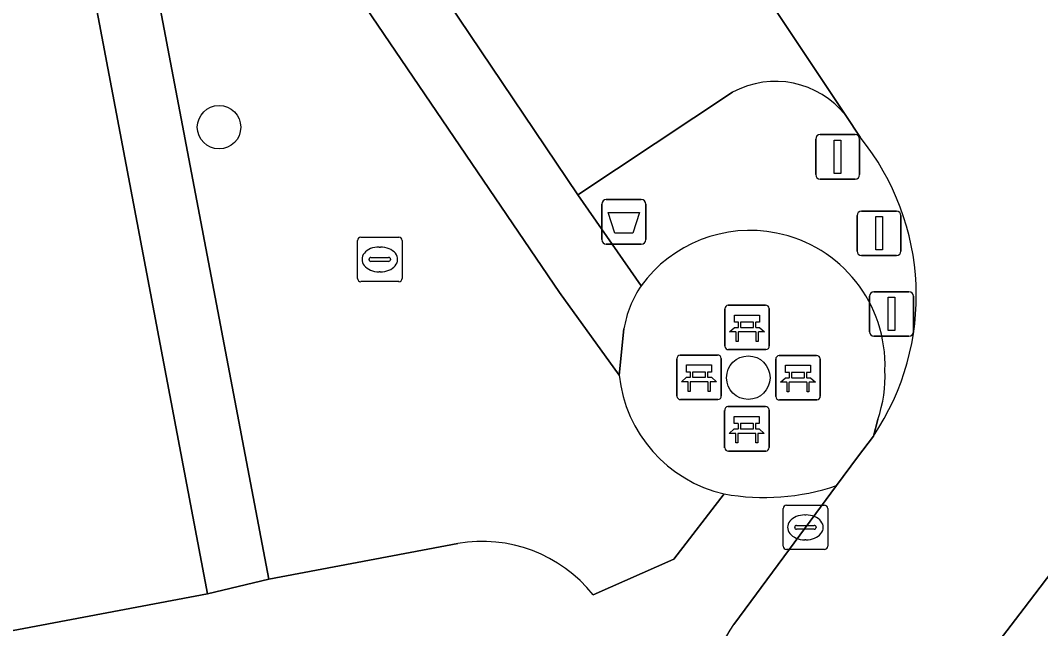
# Model space of a CAD drawing. Extents: x 158352 to 159489, y 383828 to 384603.
# Drawn here: x 158821.32 to 158844.29, y 384085.12 to 384098.81 of the extents above; entities that cross this region are included whole.
import ezdxf

# ---------------------------------------------------------------- set-up
doc = ezdxf.new("R2010")
doc.units = 0
for name, color, linetype in [('IMGEO_Afsluitpaal', 7, 'Continuous'), ('IMGEO_Afvalbak', 7, 'Continuous'), ('IMGEO_Bank', 7, 'Continuous'), ('IMGEO_Boom', 7, 'Continuous'), ('IMGEO_Erf', 7, 'Continuous'), ('IMGEO_Groenvoorziening', 7, 'Continuous'), ('IMGEO_Kolk', 7, 'Continuous'), ('IMGEO_Parkeervlak_open', 7, 'Continuous'), ('IMGEO_Rijbaan_lokaal_open', 7, 'Continuous'), ('IMGEO_Voetpad_halfverhard', 7, 'Continuous'), ('IMGEO_Voetpad_open', 7, 'Continuous')]:
    doc.layers.add(name, color=color, linetype=linetype)

msp = doc.modelspace()

# ---------------------------------------------------------------- linework, layer by layer
at = {"layer": 'IMGEO_Afsluitpaal'}
for p, q in [((158839.323, 384096.235), (158840.113, 384096.235)), ((158840.113, 384096.235), (158839.323, 384096.235)), ((158839.223, 384095.335), (158839.223, 384096.135)), ((158839.223, 384096.135), (158839.223, 384095.335)), ((158840.213, 384096.135), (158840.213, 384095.335)), ((158840.213, 384095.335), (158840.213, 384096.135)), ((158840.113, 384095.235), (158839.323, 384095.235)), ((158839.323, 384095.235), (158840.113, 384095.235)), ((158840.154, 384093.614), (158840.154, 384094.414)), ((158840.154, 384094.414), (158840.154, 384093.614)), ((158840.254, 384094.514), (158841.044, 384094.514)), ((158841.044, 384094.514), (158840.254, 384094.514)), ((158841.144, 384094.414), (158841.144, 384093.614)), ((158841.144, 384093.614), (158841.144, 384094.414)), ((158841.044, 384093.514), (158840.254, 384093.514)), ((158840.254, 384093.514), (158841.044, 384093.514)), ((158840.433, 384091.8), (158840.433, 384092.6)), ((158840.433, 384092.6), (158840.433, 384091.8)), ((158840.533, 384092.7), (158841.323, 384092.7)), ((158841.323, 384092.7), (158840.533, 384092.7)), ((158841.423, 384092.6), (158841.423, 384091.8)), ((158841.423, 384091.8), (158841.423, 384092.6)), ((158841.323, 384091.7), (158840.533, 384091.7)), ((158840.533, 384091.7), (158841.323, 384091.7))]:
    msp.add_line(p, q, dxfattribs=at)
for points in [[(158839.643, 384096.11), (158839.793, 384096.11), (158839.793, 384095.36), (158839.643, 384095.36), (158839.643, 384096.11)], [(158840.574, 384094.389), (158840.724, 384094.389), (158840.724, 384093.639), (158840.574, 384093.639), (158840.574, 384094.389)], [(158840.853, 384092.575), (158841.003, 384092.575), (158841.003, 384091.825), (158840.853, 384091.825), (158840.853, 384092.575)]]:
    msp.add_lwpolyline(points, dxfattribs=at)
for centre, start, end in [((158839.323, 384096.135), 90, 180), ((158839.323, 384096.135), 90, 180), ((158840.113, 384096.135), 0, 90), ((158840.113, 384096.135), 360, 90), ((158839.323, 384095.335), 180, 270), ((158839.323, 384095.335), 180, 270), ((158840.113, 384095.335), 270, 0), ((158840.113, 384095.335), 270, 0), ((158840.254, 384094.414), 90, 180), ((158840.254, 384094.414), 90, 180), ((158841.044, 384094.414), 0, 90), ((158841.044, 384094.414), 360, 90), ((158840.254, 384093.614), 180, 270), ((158840.254, 384093.614), 180, 270), ((158841.044, 384093.614), 270, 0), ((158841.044, 384093.614), 270, 0), ((158840.533, 384092.6), 90, 180), ((158840.533, 384092.6), 90, 180), ((158841.323, 384092.6), 0, 90), ((158841.323, 384092.6), 360, 90), ((158840.533, 384091.8), 180, 270), ((158840.533, 384091.8), 180, 270), ((158841.323, 384091.8), 270, 0), ((158841.323, 384091.8), 270, 0)]:
    msp.add_arc(centre, 0.1, start, end, dxfattribs=at)
at = {"layer": 'IMGEO_Afvalbak'}
for p, q in [((158834.407, 384093.872), (158834.407, 384094.672)), ((158834.407, 384094.672), (158834.407, 384093.872)), ((158834.507, 384094.772), (158835.297, 384094.772)), ((158835.297, 384094.772), (158834.507, 384094.772)), ((158835.397, 384094.672), (158835.397, 384093.872)), ((158835.397, 384093.872), (158835.397, 384094.672)), ((158835.297, 384093.772), (158834.507, 384093.772)), ((158834.507, 384093.772), (158835.297, 384093.772))]:
    msp.add_line(p, q, dxfattribs=at)
msp.add_lwpolyline([(158834.55, 384094.486), (158835.254, 384094.486), (158835.105, 384094.016), (158834.699, 384094.016), (158834.55, 384094.486)], dxfattribs=at)
for centre, start, end in [((158834.507, 384094.672), 90, 180), ((158834.507, 384094.672), 90, 180), ((158835.297, 384094.672), 0, 90), ((158835.297, 384094.672), 360, 90), ((158834.507, 384093.872), 180, 270), ((158834.507, 384093.872), 180, 270), ((158835.297, 384093.872), 270, 0), ((158835.297, 384093.872), 270, 0)]:
    msp.add_arc(centre, 0.1, start, end, dxfattribs=at)
at = {"layer": 'IMGEO_Bank'}
for p, q in [((158837.179, 384091.471), (158837.179, 384092.312)), ((158837.179, 384092.312), (158837.179, 384091.471)), ((158837.254, 384092.396), (158838.095, 384092.396)), ((158838.095, 384092.396), (158837.254, 384092.396)), ((158838.179, 384092.321), (158838.179, 384091.48)), ((158838.179, 384091.48), (158838.179, 384092.321)), ((158837.488, 384091.902), (158837.488, 384092.008)), ((158837.532, 384092.008), (158837.532, 384091.902)), ((158837.82, 384092.014), (158837.538, 384092.014)), ((158837.538, 384091.896), (158837.82, 384091.896)), ((158837.826, 384091.902), (158837.826, 384092.008)), ((158837.87, 384092.008), (158837.87, 384091.902)), ((158837.876, 384091.794), (158837.483, 384091.794)), ((158838.104, 384091.396), (158837.263, 384091.396)), ((158837.263, 384091.396), (158838.104, 384091.396)), ((158836.098, 384090.348), (158836.098, 384091.189)), ((158836.098, 384091.189), (158836.098, 384090.348)), ((158836.173, 384091.273), (158837.014, 384091.273)), ((158837.014, 384091.273), (158836.173, 384091.273)), ((158837.098, 384091.198), (158837.098, 384090.357)), ((158837.098, 384090.357), (158837.098, 384091.198)), ((158838.325, 384090.339), (158838.325, 384091.18)), ((158838.325, 384091.18), (158838.325, 384090.339)), ((158838.4, 384091.264), (158839.241, 384091.264)), ((158839.241, 384091.264), (158838.4, 384091.264)), ((158839.325, 384091.189), (158839.325, 384090.348)), ((158839.325, 384090.348), (158839.325, 384091.189)), ((158836.407, 384090.779), (158836.407, 384090.885)), ((158836.451, 384090.885), (158836.451, 384090.779)), ((158836.739, 384090.891), (158836.457, 384090.891)), ((158836.457, 384090.773), (158836.739, 384090.773)), ((158836.745, 384090.779), (158836.745, 384090.885)), ((158836.789, 384090.885), (158836.789, 384090.779)), ((158838.634, 384090.77), (158838.634, 384090.876)), ((158838.678, 384090.876), (158838.678, 384090.77)), ((158838.966, 384090.882), (158838.684, 384090.882)), ((158838.684, 384090.764), (158838.966, 384090.764)), ((158838.972, 384090.77), (158838.972, 384090.876)), ((158839.016, 384090.876), (158839.016, 384090.77)), ((158836.795, 384090.671), (158836.402, 384090.671)), ((158839.022, 384090.662), (158838.629, 384090.662)), ((158837.023, 384090.273), (158836.182, 384090.273)), ((158836.182, 384090.273), (158837.023, 384090.273)), ((158839.25, 384090.264), (158838.409, 384090.264)), ((158838.409, 384090.264), (158839.25, 384090.264)), ((158837.174, 384089.188), (158837.174, 384090.029)), ((158837.174, 384090.029), (158837.174, 384089.188)), ((158837.249, 384090.113), (158838.09, 384090.113)), ((158838.09, 384090.113), (158837.249, 384090.113)), ((158838.174, 384090.038), (158838.174, 384089.197)), ((158838.174, 384089.197), (158838.174, 384090.038)), ((158837.483, 384089.619), (158837.483, 384089.725)), ((158837.527, 384089.725), (158837.527, 384089.619)), ((158837.815, 384089.731), (158837.533, 384089.731)), ((158837.533, 384089.613), (158837.815, 384089.613)), ((158837.821, 384089.619), (158837.821, 384089.725)), ((158837.865, 384089.725), (158837.865, 384089.619)), ((158837.871, 384089.511), (158837.478, 384089.511)), ((158838.099, 384089.113), (158837.258, 384089.113)), ((158837.258, 384089.113), (158838.099, 384089.113))]:
    msp.add_line(p, q, dxfattribs=at)
for points in [[(158837.482, 384092.014), (158837.396, 384092.014), (158837.396, 384092.175), (158837.959, 384092.175), (158837.959, 384092.014), (158837.876, 384092.014)], [(158837.426, 384091.794), (158837.284, 384091.794), (158837.396, 384091.896), (158837.482, 384091.896)], [(158837.876, 384091.896), (158837.959, 384091.896), (158838.071, 384091.794), (158837.932, 384091.794)], [(158837.476, 384091.787), (158837.476, 384091.58), (158837.433, 384091.58), (158837.433, 384091.787)], [(158837.926, 384091.787), (158837.926, 384091.58), (158837.882, 384091.58), (158837.882, 384091.787)], [(158836.401, 384090.891), (158836.315, 384090.891), (158836.315, 384091.052), (158836.878, 384091.052), (158836.878, 384090.891), (158836.795, 384090.891)], [(158838.628, 384090.882), (158838.542, 384090.882), (158838.542, 384091.043), (158839.105, 384091.043), (158839.105, 384090.882), (158839.022, 384090.882)], [(158836.345, 384090.671), (158836.203, 384090.671), (158836.315, 384090.773), (158836.401, 384090.773)], [(158836.795, 384090.773), (158836.878, 384090.773), (158836.99, 384090.671), (158836.851, 384090.671)], [(158838.572, 384090.662), (158838.43, 384090.662), (158838.542, 384090.764), (158838.628, 384090.764)], [(158839.022, 384090.764), (158839.105, 384090.764), (158839.217, 384090.662), (158839.078, 384090.662)], [(158836.395, 384090.664), (158836.395, 384090.457), (158836.352, 384090.457), (158836.352, 384090.664)], [(158836.845, 384090.664), (158836.845, 384090.457), (158836.801, 384090.457), (158836.801, 384090.664)], [(158838.622, 384090.655), (158838.622, 384090.448), (158838.579, 384090.448), (158838.579, 384090.655)], [(158839.072, 384090.655), (158839.072, 384090.448), (158839.028, 384090.448), (158839.028, 384090.655)], [(158837.477, 384089.731), (158837.391, 384089.731), (158837.391, 384089.892), (158837.954, 384089.892), (158837.954, 384089.731), (158837.871, 384089.731)], [(158837.421, 384089.511), (158837.279, 384089.511), (158837.391, 384089.613), (158837.477, 384089.613)], [(158837.871, 384089.613), (158837.954, 384089.613), (158838.066, 384089.511), (158837.927, 384089.511)], [(158837.471, 384089.504), (158837.471, 384089.297), (158837.428, 384089.297), (158837.428, 384089.504)], [(158837.921, 384089.504), (158837.921, 384089.297), (158837.877, 384089.297), (158837.877, 384089.504)]]:
    msp.add_lwpolyline(points, dxfattribs=at)
for centre, radius, start, end in [((158837.257, 384092.318), 0.0779, 92.4484, 184.2845), ((158837.257, 384092.318), 0.0779, 92.4484, 184.2845), ((158838.101, 384092.318), 0.0779, 2.4484, 94.2845), ((158838.101, 384092.318), 0.0779, 2.4484, 94.2845), ((158837.481, 384092.007), 0.00671, 2.8957, 87.1043), ((158837.481, 384091.903), 0.00671, 272.8957, 357.1043), ((158837.538, 384092.007), 0.00671, 92.8957, 177.1043), ((158837.538, 384091.903), 0.00671, 182.8957, 267.1043), ((158837.82, 384092.007), 0.00671, 2.8957, 87.1043), ((158837.82, 384091.903), 0.00671, 272.8957, 357.1043), ((158837.877, 384092.007), 0.00671, 92.8957, 177.1043), ((158837.877, 384091.903), 0.00671, 182.8957, 267.1043), ((158837.426, 384091.787), 0.00671, 2.8957, 87.1043), ((158837.483, 384091.787), 0.00671, 92.8957, 177.1043), ((158837.875, 384091.787), 0.00671, 2.8957, 87.1043), ((158837.932, 384091.787), 0.00671, 92.8957, 177.1043), ((158837.257, 384091.474), 0.0779, 182.4484, 274.2845), ((158837.257, 384091.474), 0.0779, 182.4484, 274.2845), ((158838.101, 384091.474), 0.0779, 272.4484, 4.2845), ((158838.101, 384091.474), 0.0779, 272.4484, 4.2845), ((158836.176, 384091.195), 0.0779, 92.4484, 184.2845), ((158836.176, 384091.195), 0.0779, 92.4484, 184.2845), ((158837.02, 384091.195), 0.0779, 2.4484, 94.2845), ((158837.02, 384091.195), 0.0779, 2.4484, 94.2845), ((158838.403, 384091.186), 0.0779, 92.4484, 184.2845), ((158838.403, 384091.186), 0.0779, 92.4484, 184.2845), ((158839.247, 384091.186), 0.0779, 2.4484, 94.2845), ((158839.247, 384091.186), 0.0779, 2.4484, 94.2845), ((158836.4, 384090.884), 0.00671, 2.8957, 87.1043), ((158836.4, 384090.78), 0.00671, 272.8957, 357.1043), ((158836.457, 384090.884), 0.00671, 92.8957, 177.1043), ((158836.457, 384090.78), 0.00671, 182.8957, 267.1043), ((158836.739, 384090.884), 0.00671, 2.8957, 87.1043), ((158836.739, 384090.78), 0.00671, 272.8957, 357.1043), ((158836.796, 384090.884), 0.00671, 92.8957, 177.1043), ((158836.796, 384090.78), 0.00671, 182.8957, 267.1043), ((158838.627, 384090.875), 0.00671, 2.8957, 87.1043), ((158838.627, 384090.771), 0.00671, 272.8957, 357.1043), ((158838.684, 384090.875), 0.00671, 92.8957, 177.1043), ((158838.684, 384090.771), 0.00671, 182.8957, 267.1043), ((158838.966, 384090.875), 0.00671, 2.8957, 87.1043), ((158838.966, 384090.771), 0.00671, 272.8957, 357.1043), ((158839.023, 384090.875), 0.00671, 92.8957, 177.1043), ((158839.023, 384090.771), 0.00671, 182.8957, 267.1043), ((158836.345, 384090.664), 0.00671, 2.8957, 87.1043), ((158836.402, 384090.664), 0.00671, 92.8957, 177.1043), ((158836.794, 384090.664), 0.00671, 2.8957, 87.1043), ((158836.851, 384090.664), 0.00671, 92.8957, 177.1043), ((158838.572, 384090.655), 0.00671, 2.8957, 87.1043), ((158838.629, 384090.655), 0.00671, 92.8957, 177.1043), ((158839.021, 384090.655), 0.00671, 2.8957, 87.1043), ((158839.078, 384090.655), 0.00671, 92.8957, 177.1043), ((158836.176, 384090.351), 0.0779, 182.4484, 274.2845), ((158836.176, 384090.351), 0.0779, 182.4484, 274.2845), ((158837.02, 384090.351), 0.0779, 272.4484, 4.2845), ((158837.02, 384090.351), 0.0779, 272.4484, 4.2845), ((158838.403, 384090.342), 0.0779, 182.4484, 274.2845), ((158838.403, 384090.342), 0.0779, 182.4484, 274.2845), ((158839.247, 384090.342), 0.0779, 272.4484, 4.2845), ((158839.247, 384090.342), 0.0779, 272.4484, 4.2845), ((158837.252, 384090.035), 0.0779, 92.4484, 184.2845), ((158837.252, 384090.035), 0.0779, 92.4484, 184.2845), ((158838.096, 384090.035), 0.0779, 2.4484, 94.2845), ((158838.096, 384090.035), 0.0779, 2.4484, 94.2845), ((158837.476, 384089.724), 0.00671, 2.8957, 87.1043), ((158837.476, 384089.62), 0.00671, 272.8957, 357.1043), ((158837.533, 384089.724), 0.00671, 92.8957, 177.1043), ((158837.533, 384089.62), 0.00671, 182.8957, 267.1043), ((158837.815, 384089.724), 0.00671, 2.8957, 87.1043), ((158837.815, 384089.62), 0.00671, 272.8957, 357.1043), ((158837.872, 384089.724), 0.00671, 92.8957, 177.1043), ((158837.872, 384089.62), 0.00671, 182.8957, 267.1043), ((158837.421, 384089.504), 0.00671, 2.8957, 87.1043), ((158837.478, 384089.504), 0.00671, 92.8957, 177.1043), ((158837.87, 384089.504), 0.00671, 2.8957, 87.1043), ((158837.927, 384089.504), 0.00671, 92.8957, 177.1043), ((158837.252, 384089.191), 0.0779, 182.4484, 274.2845), ((158837.252, 384089.191), 0.0779, 182.4484, 274.2845), ((158838.096, 384089.191), 0.0779, 272.4484, 4.2845), ((158838.096, 384089.191), 0.0779, 272.4484, 4.2845)]:
    msp.add_arc(centre, radius, start, end, dxfattribs=at)
at = {"layer": 'IMGEO_Boom'}
for centre in [(158825.79, 384096.402), (158837.706, 384090.765)]:
    msp.add_circle(centre, 0.489, dxfattribs=at)
at = {"layer": 'IMGEO_Erf'}
msp.add_lwpolyline([(158771.635, 384075.738), (158825.528, 384085.899), (158821.704, 384106.092)], dxfattribs=at)
at = {"layer": 'IMGEO_Groenvoorziening'}
for points in [[(158834.802, 384090.821), (158833.459, 384092.683), (158824.225, 384106.266), (158823.135, 384106.069), (158826.911, 384086.231), (158831.166, 384087.033)], [(158837.354, 384097.188), (158833.865, 384094.882), (158835.292, 384092.833)], [(158840.225, 384096.175), (158839.9, 384096.663)], [(158840.621, 384089.827), (158840.522, 384089.451)], [(158834.211, 384085.881), (158836.03, 384086.68), (158837.163, 384088.15)]]:
    msp.add_lwpolyline(points, dxfattribs=at)
for centre, radius, start, end in [((158838.317, 384095.422), 2.012, 38.1002, 118.597), ((158835.838, 384092.613), 5.651, 325.9807, 39.0775), ((158837.745, 384091.042), 3.037, 78.7446, 143.869), ((158837.751, 384091.044), 3.034, 357.9159, 78.8447), ((158837.854, 384090.797), 2.932, 340.676, 2.6727), ((158837.849, 384091.136), 3.064, 185.8968, 257.0526), ((158831.716, 384083.885), 3.195, 38.6492, 99.905)]:
    msp.add_arc(centre, radius, start, end, dxfattribs=at)
at = {"layer": 'IMGEO_Kolk'}
for p, q in [((158828.984, 384093.926), (158829.836, 384093.926)), ((158828.909, 384093), (158828.909, 384093.852)), ((158829.397, 384093.706), (158829.422, 384093.706)), ((158829.91, 384093.852), (158829.91, 384093)), ((158829.211, 384093.469), (158829.609, 384093.469)), ((158829.168, 384093.42), (158829.168, 384093.432)), ((158829.606, 384093.383), (158829.208, 384093.383)), ((158829.652, 384093.432), (158829.652, 384093.42)), ((158829.42, 384093.146), (158829.395, 384093.146)), ((158829.836, 384092.926), (158828.984, 384092.926)), ((158838.492, 384086.97), (158838.492, 384087.822)), ((158838.567, 384087.896), (158839.419, 384087.896)), ((158839.493, 384087.822), (158839.493, 384086.97)), ((158838.98, 384087.676), (158839.005, 384087.676)), ((158838.751, 384087.39), (158838.751, 384087.402)), ((158839.189, 384087.353), (158838.791, 384087.353)), ((158838.794, 384087.439), (158839.192, 384087.439)), ((158839.235, 384087.402), (158839.235, 384087.39)), ((158839.003, 384087.116), (158838.978, 384087.116)), ((158839.419, 384086.896), (158838.567, 384086.896))]:
    msp.add_line(p, q, dxfattribs=at)
for points in [[(158828.984, 384093.926), (158829.836, 384093.926)], [(158828.909, 384093), (158828.909, 384093.852)], [(158829.91, 384093.852), (158829.91, 384093)], [(158829.836, 384092.926), (158828.984, 384092.926)], [(158838.492, 384086.97), (158838.492, 384087.822)], [(158838.567, 384087.896), (158839.419, 384087.896)], [(158839.493, 384087.822), (158839.493, 384086.97)], [(158839.419, 384086.896), (158838.567, 384086.896)]]:
    msp.add_lwpolyline(points, dxfattribs=at)
for centre, radius, start, end in [((158828.986, 384093.85), 0.0765, 91.552, 178.448), ((158828.986, 384093.85), 0.0765, 91.552, 178.448), ((158829.834, 384093.85), 0.0765, 1.552, 88.448), ((158829.834, 384093.85), 0.0765, 1.552, 88.448), ((158829.208, 384093.429), 0.0403, 85.8775, 175.7526), ((158829.613, 384093.431), 0.0386, 1.7309, 96.639), ((158829.205, 384093.419), 0.0366, 178.938, 274.7102), ((158829.609, 384093.426), 0.043, 264.8664, 352.4533), ((158828.986, 384093.002), 0.0765, 181.552, 268.448), ((158828.986, 384093.002), 0.0765, 181.552, 268.448), ((158829.834, 384093.002), 0.0765, 271.552, 358.448), ((158829.834, 384093.002), 0.0765, 271.552, 358.448), ((158838.569, 384087.82), 0.0765, 91.552, 178.448), ((158838.569, 384087.82), 0.0765, 91.552, 178.448), ((158839.417, 384087.82), 0.0765, 1.552, 88.448), ((158839.417, 384087.82), 0.0765, 1.552, 88.448), ((158838.791, 384087.399), 0.0403, 85.8775, 175.7526), ((158838.788, 384087.389), 0.0366, 178.938, 274.7102), ((158839.192, 384087.396), 0.043, 264.8664, 352.4533), ((158839.196, 384087.401), 0.0386, 1.7309, 96.639), ((158838.569, 384086.972), 0.0765, 181.552, 268.448), ((158838.569, 384086.972), 0.0765, 181.552, 268.448), ((158839.417, 384086.972), 0.0765, 271.552, 358.448), ((158839.417, 384086.972), 0.0765, 271.552, 358.448)]:
    msp.add_arc(centre, radius, start, end, dxfattribs=at)
for centre, major_axis, ratio, start_param, end_param in [((158829.396, 384093.426), (-0.387, 0.002), 0.722429, 4.712389, 7.853982), ((158829.421, 384093.426), (-0.39, 0.002), 0.717154, 1.570796, 4.712389), ((158838.979, 384087.396), (-0.387, 0.002), 0.722429, 4.712389, 7.853982), ((158839.004, 384087.396), (-0.39, 0.002), 0.717154, 1.570796, 4.712389)]:
    msp.add_ellipse(centre, major_axis=major_axis, ratio=ratio, start_param=start_param, end_param=end_param, dxfattribs=at)
at = {"layer": 'IMGEO_Parkeervlak_open'}
for points in [[(158839.9, 384096.663), (158827.035, 384115.958)], [(158826.267, 384112.843), (158823.17, 384110.767), (158833.865, 384094.882), (158837.354, 384097.188)]]:
    msp.add_lwpolyline(points, dxfattribs=at)
msp.add_arc((158838.317, 384095.422), 2.012, 38.1002, 118.597, dxfattribs=at)
at = {"layer": 'IMGEO_Rijbaan_lokaal_open'}
for points in [[(158829.599, 384121.155), (158826.493, 384119.15), (158825.384, 384118.435), (158827.035, 384115.958), (158839.9, 384096.663), (158840.225, 384096.175)], [(158840.522, 384089.451), (158840.164, 384088.977), (158839.692, 384088.338), (158838.503, 384086.73), (158837.377, 384085.207)], [(158840.709, 384081.381), (158841.45, 384082.351), (158843.916, 384085.581), (158846.266, 384088.659)]]:
    msp.add_lwpolyline(points, dxfattribs=at)
for centre, radius, start, end in [((158835.838, 384092.613), 5.651, 325.9807, 39.0775), ((158832.78, 384087.904), 5.33, 304.3624, 329.6042)]:
    msp.add_arc(centre, radius, start, end, dxfattribs=at)
at = {"layer": 'IMGEO_Voetpad_halfverhard'}
for points in [[(158834.907, 384091.865), (158834.802, 384090.821)], [(158840.164, 384088.977), (158840.522, 384089.451), (158840.621, 384089.827)], [(158839.692, 384088.338), (158840.164, 384088.977)]]:
    msp.add_lwpolyline(points, dxfattribs=at)
for centre, radius, start, end in [((158837.745, 384091.042), 3.037, 78.7446, 143.869), ((158837.751, 384091.044), 3.034, 357.9159, 78.8447), ((158837.326, 384091.464), 2.452, 146.0444, 170.5774), ((158837.854, 384090.797), 2.932, 340.676, 2.6727), ((158837.849, 384091.136), 3.064, 185.8968, 257.0526), ((158838.066, 384093.106), 5.038, 259.6736, 288.8292)]:
    msp.add_arc(centre, radius, start, end, dxfattribs=at)
at = {"layer": 'IMGEO_Voetpad_open'}
for points in [[(158835.292, 384092.833), (158833.865, 384094.882), (158823.17, 384110.767), (158826.267, 384112.843)], [(158821.704, 384106.092), (158825.528, 384085.899), (158826.911, 384086.231), (158823.135, 384106.069)], [(158824.225, 384106.266), (158833.459, 384092.683), (158834.802, 384090.821), (158834.907, 384091.865)], [(158837.377, 384085.207), (158838.503, 384086.73), (158839.692, 384088.338)], [(158837.163, 384088.15), (158836.03, 384086.68), (158834.211, 384085.881)], [(158831.166, 384087.033), (158826.911, 384086.231), (158825.528, 384085.899), (158771.635, 384075.738), (158770.161, 384075.46), (158749.809, 384071.623), (158748.307, 384071.34), (158727.918, 384067.496), (158726.538, 384067.236), (158696.067, 384061.491), (158694.645, 384061.222), (158672.362, 384057.021), (158674.34, 384054.518), (158690.873, 384057.524)]]:
    msp.add_lwpolyline(points, dxfattribs=at)
msp.add_lwpolyline([(158844.803, 384085.029), (158847.093, 384088.028), (158846.266, 384088.659), (158843.916, 384085.581), (158841.45, 384082.351), (158840.709, 384081.381), (158841.536, 384080.75), (158842.063, 384081.44)], close=True, dxfattribs=at)
for centre, radius, start, end in [((158837.326, 384091.464), 2.452, 146.0444, 170.5774), ((158838.066, 384093.106), 5.038, 259.6736, 288.8292), ((158831.716, 384083.885), 3.195, 38.6492, 99.905), ((158832.78, 384087.904), 5.33, 304.3624, 329.6042)]:
    msp.add_arc(centre, radius, start, end, dxfattribs=at)

doc.saveas('drawing.dxf')
